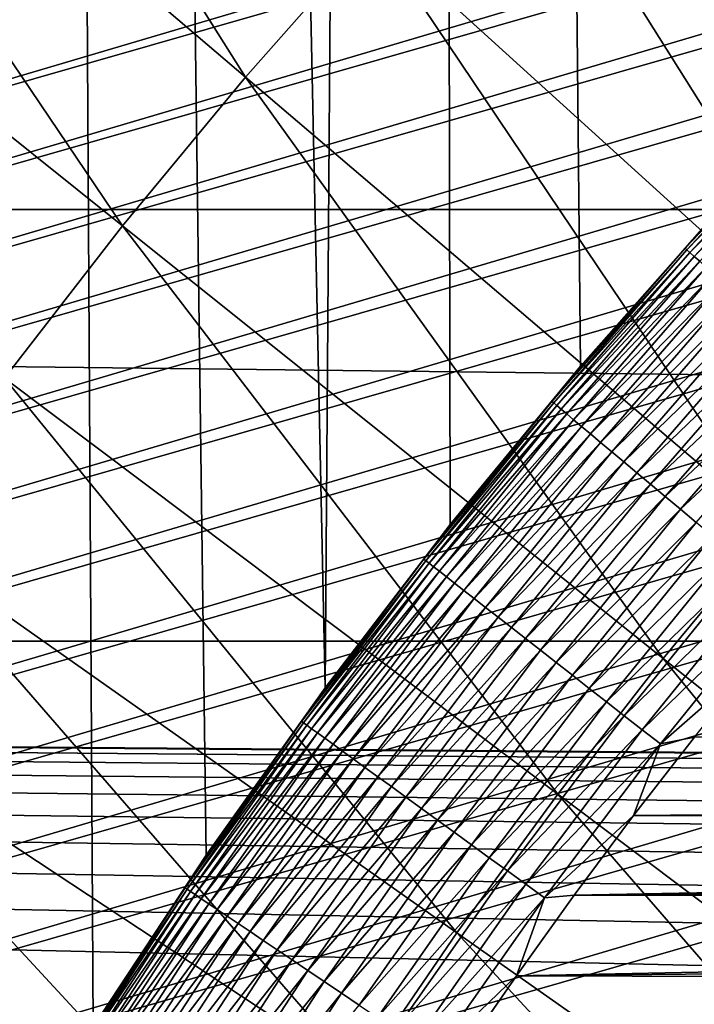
# Model space of a CAD drawing. Header units: millimetres. Extents: x -50 to 50, y -50 to 50.
# Tile 336 of 562: x -7.7 to -6.7, y 4.9 to 6.4. Entities that reach past the tile are written whole.
import ezdxf

# ---------------------------------------------------------------- set-up
doc = ezdxf.new("R2010")
doc.units = ezdxf.units.MM
doc.header["$LTSCALE"] = 65.185185
for name, color, linetype in [('1', 7, 'CONTINUOUS'), ('2', 7, 'CONTINUOUS'), ('25', 7, 'CONTINUOUS'), ('3', 7, 'CONTINUOUS'), ('36', 7, 'CONTINUOUS'), ('4', 7, 'CONTINUOUS'), ('89', 7, 'CONTINUOUS')]:
    doc.layers.add(name, color=color, linetype=linetype)

msp = doc.modelspace()

# ---------------------------------------------------------------- linework, layer by layer
at = {"layer": '1', "color": 7, "linetype": 'Continuous', "true_color": 0xf5f5f5}
for points in [[(-28.4617, 6.7451), (28.6109, 6.0809), (-28.6109, 6.0809), (-28.4617, 6.7451)], [(28.4617, 6.7451), (28.6109, 6.0809), (-28.4617, 6.7451), (28.4617, 6.7451)], [(-28.6109, 6.0809), (28.7447, 5.4135), (-28.7447, 5.4135), (-28.6109, 6.0809)], [(28.6109, 6.0809), (28.7447, 5.4135), (-28.6109, 6.0809), (28.6109, 6.0809)], [(-28.8629, 4.7432), (-28.7447, 5.4135), (-1.9617, 4.805), (-28.8629, 4.7432)], [(-0.1059, 5.1889), (-28.7447, 5.4135), (0.1059, 5.1889), (-0.1059, 5.1889)], [(-0.3174, 5.1803), (-28.7447, 5.4135), (-0.1059, 5.1889), (-0.3174, 5.1803)], [(-0.5285, 5.163), (-28.7447, 5.4135), (-0.3174, 5.1803), (-0.5285, 5.163)], [(-0.7386, 5.1372), (-28.7447, 5.4135), (-0.5285, 5.163), (-0.7386, 5.1372)], [(-0.9475, 5.1028), (-28.7447, 5.4135), (-0.7386, 5.1372), (-0.9475, 5.1028)], [(-1.1549, 5.0599), (-28.7447, 5.4135), (-0.9475, 5.1028), (-1.1549, 5.0599)], [(-1.3603, 5.0086), (-28.7447, 5.4135), (-1.1549, 5.0599), (-1.3603, 5.0086)], [(-1.5635, 4.9489), (-28.7447, 5.4135), (-1.3603, 5.0086), (-1.5635, 4.9489)], [(-1.764, 4.881), (-28.7447, 5.4135), (-1.5635, 4.9489), (-1.764, 4.881)], [(-1.9617, 4.805), (-28.7447, 5.4135), (-1.764, 4.881), (-1.9617, 4.805)], [(-28.7447, 5.4135), (28.7447, 5.4135), (0.1059, 5.1889), (-28.7447, 5.4135)]]:
    msp.add_3dface(points, dxfattribs=at)
at = {"layer": '2', "color": 7, "linetype": 'Continuous', "true_color": 0xf5f5f5}
for points in [[(-7.0844, 28.3791, 4.3), (-6.6385, 6.0771, 4.3), (-6.4276, 28.535, 4.3), (-7.0844, 28.3791, 4.3)], [(-7.7375, 28.208, 4.3), (-7.2436, 5.3413, 4.3), (-7.0844, 28.3791, 4.3), (-7.7375, 28.208, 4.3)], [(-7.2436, 5.3413, 4.3), (-7.0506, 5.5937, 4.3), (-7.0844, 28.3791, 4.3), (-7.2436, 5.3413, 4.3)], [(-6.8488, 5.839, 4.3), (-6.6385, 6.0771, 4.3), (-7.0844, 28.3791, 4.3), (-6.8488, 5.839, 4.3)], [(-7.0506, 5.5937, 4.3), (-6.8488, 5.839, 4.3), (-7.0844, 28.3791, 4.3), (-7.0506, 5.5937, 4.3)], [(-7.7676, 4.5458, 4.3), (-7.6024, 4.8171, 4.3), (-7.7375, 28.208, 4.3), (-7.7676, 4.5458, 4.3)], [(-7.6024, 4.8171, 4.3), (-7.4276, 5.0824, 4.3), (-7.7375, 28.208, 4.3), (-7.6024, 4.8171, 4.3)], [(-7.4276, 5.0824, 4.3), (-7.2436, 5.3413, 4.3), (-7.7375, 28.208, 4.3), (-7.4276, 5.0824, 4.3)]]:
    msp.add_3dface(points, dxfattribs=at)
at = {"layer": '25', "color": 7, "linetype": 'Continuous', "true_color": 0xf5f5f5}
for points in [[(-6.6874, 6.0213, 10.2357), (-6.4704, 6.2484, 10.2712), (-6.4731, 6.251, 10.2357), (-6.6874, 6.0213, 10.2357)], [(-6.6385, 6.0771, 10.2), (-6.6874, 6.0213, 10.2357), (-6.4731, 6.251, 10.2357), (-6.6385, 6.0771, 10.2)], [(-6.6845, 6.0188, 10.2712), (-6.4704, 6.2484, 10.2712), (-6.6874, 6.0213, 10.2357), (-6.6845, 6.0188, 10.2712)], [(-6.6845, 6.0188, 10.2712), (-6.4658, 6.244, 10.3064), (-6.4704, 6.2484, 10.2712), (-6.6845, 6.0188, 10.2712)], [(-6.6798, 6.0145, 10.3064), (-6.4658, 6.244, 10.3064), (-6.6845, 6.0188, 10.2712), (-6.6798, 6.0145, 10.3064)], [(-6.6798, 6.0145, 10.3064), (-6.4595, 6.2378, 10.341), (-6.4658, 6.244, 10.3064), (-6.6798, 6.0145, 10.3064)], [(-6.6732, 6.0086, 10.341), (-6.4595, 6.2378, 10.341), (-6.6798, 6.0145, 10.3064), (-6.6732, 6.0086, 10.341)], [(-6.6732, 6.0086, 10.341), (-6.4513, 6.23, 10.3749), (-6.4595, 6.2378, 10.341), (-6.6732, 6.0086, 10.341)], [(-6.6648, 6.001, 10.3749), (-6.4513, 6.23, 10.3749), (-6.6732, 6.0086, 10.341), (-6.6648, 6.001, 10.3749)], [(-6.6385, 6.0771, 10.2), (-6.8488, 5.839, 10.2), (-6.6874, 6.0213, 10.2357), (-6.6385, 6.0771, 10.2)], [(-6.8934, 5.7843, 10.2357), (-6.6845, 6.0188, 10.2712), (-6.6874, 6.0213, 10.2357), (-6.8934, 5.7843, 10.2357)], [(-6.8488, 5.839, 10.2), (-6.8934, 5.7843, 10.2357), (-6.6874, 6.0213, 10.2357), (-6.8488, 5.839, 10.2)], [(-6.8905, 5.7818, 10.2712), (-6.6845, 6.0188, 10.2712), (-6.8934, 5.7843, 10.2357), (-6.8905, 5.7818, 10.2712)], [(-6.8905, 5.7818, 10.2712), (-6.6798, 6.0145, 10.3064), (-6.6845, 6.0188, 10.2712), (-6.8905, 5.7818, 10.2712)], [(-6.8856, 5.7777, 10.3064), (-6.6798, 6.0145, 10.3064), (-6.8905, 5.7818, 10.2712), (-6.8856, 5.7777, 10.3064)], [(-6.8856, 5.7777, 10.3064), (-6.6732, 6.0086, 10.341), (-6.6798, 6.0145, 10.3064), (-6.8856, 5.7777, 10.3064)], [(-6.8789, 5.7721, 10.341), (-6.6732, 6.0086, 10.341), (-6.8856, 5.7777, 10.3064), (-6.8789, 5.7721, 10.341)], [(-6.8789, 5.7721, 10.341), (-6.6648, 6.001, 10.3749), (-6.6732, 6.0086, 10.341), (-6.8789, 5.7721, 10.341)], [(-6.8702, 5.7648, 10.3749), (-6.6648, 6.001, 10.3749), (-6.8789, 5.7721, 10.341), (-6.8702, 5.7648, 10.3749)], [(-6.8702, 5.7648, 10.3749), (-6.6547, 5.9919, 10.4079), (-6.6648, 6.001, 10.3749), (-6.8702, 5.7648, 10.3749)], [(-6.8597, 5.756, 10.4079), (-6.6547, 5.9919, 10.4079), (-6.8702, 5.7648, 10.3749), (-6.8597, 5.756, 10.4079)], [(-6.8597, 5.756, 10.4079), (-6.6428, 5.9812, 10.4398), (-6.6547, 5.9919, 10.4079), (-6.8597, 5.756, 10.4079)], [(-6.8475, 5.7457, 10.4398), (-6.6428, 5.9812, 10.4398), (-6.8597, 5.756, 10.4079), (-6.8475, 5.7457, 10.4398)], [(-6.8475, 5.7457, 10.4398), (-6.6292, 5.969, 10.4705), (-6.6428, 5.9812, 10.4398), (-6.8475, 5.7457, 10.4398)], [(-6.8335, 5.734, 10.4705), (-6.6292, 5.969, 10.4705), (-6.8475, 5.7457, 10.4398), (-6.8335, 5.734, 10.4705)], [(-6.8335, 5.734, 10.4705), (-6.6141, 5.9553, 10.4999), (-6.6292, 5.969, 10.4705), (-6.8335, 5.734, 10.4705)], [(-6.8179, 5.7209, 10.4999), (-6.6141, 5.9553, 10.4999), (-6.8335, 5.734, 10.4705), (-6.8179, 5.7209, 10.4999)], [(-6.8179, 5.7209, 10.4999), (-6.5974, 5.9403, 10.5277), (-6.6141, 5.9553, 10.4999), (-6.8179, 5.7209, 10.4999)], [(-6.8007, 5.7065, 10.5277), (-6.5974, 5.9403, 10.5277), (-6.8179, 5.7209, 10.4999), (-6.8007, 5.7065, 10.5277)], [(-6.8007, 5.7065, 10.5277), (-6.5793, 5.924, 10.5538), (-6.5974, 5.9403, 10.5277), (-6.8007, 5.7065, 10.5277)], [(-6.782, 5.6908, 10.5538), (-6.5793, 5.924, 10.5538), (-6.8007, 5.7065, 10.5277), (-6.782, 5.6908, 10.5538)], [(-6.782, 5.6908, 10.5538), (-6.5598, 5.9065, 10.5781), (-6.5793, 5.924, 10.5538), (-6.782, 5.6908, 10.5538)], [(-6.762, 5.674, 10.5781), (-6.5598, 5.9065, 10.5781), (-6.782, 5.6908, 10.5538), (-6.762, 5.674, 10.5781)], [(-6.762, 5.674, 10.5781), (-6.5392, 5.8879, 10.6005), (-6.5598, 5.9065, 10.5781), (-6.762, 5.674, 10.5781)], [(-6.7407, 5.6561, 10.6005), (-6.5392, 5.8879, 10.6005), (-6.762, 5.674, 10.5781), (-6.7407, 5.6561, 10.6005)], [(-6.7407, 5.6561, 10.6005), (-6.5173, 5.8682, 10.6209), (-6.5392, 5.8879, 10.6005), (-6.7407, 5.6561, 10.6005)], [(-6.7182, 5.6372, 10.6209), (-6.5173, 5.8682, 10.6209), (-6.7407, 5.6561, 10.6005), (-6.7182, 5.6372, 10.6209)], [(-6.7182, 5.6372, 10.6209), (-6.4945, 5.8477, 10.6391), (-6.5173, 5.8682, 10.6209), (-6.7182, 5.6372, 10.6209)], [(-6.6946, 5.6174, 10.6391), (-6.4945, 5.8477, 10.6391), (-6.7182, 5.6372, 10.6209), (-6.6946, 5.6174, 10.6391)], [(-6.6946, 5.6174, 10.6391), (-6.4707, 5.8263, 10.655), (-6.4945, 5.8477, 10.6391), (-6.6946, 5.6174, 10.6391)], [(-6.8488, 5.839, 10.2), (-7.0506, 5.5936, 10.2), (-6.8934, 5.7843, 10.2357), (-6.8488, 5.839, 10.2)], [(-6.6701, 5.5969, 10.655), (-6.4707, 5.8263, 10.655), (-6.6946, 5.6174, 10.6391), (-6.6701, 5.5969, 10.655)], [(-7.0911, 5.5402, 10.2357), (-6.8905, 5.7818, 10.2712), (-6.8934, 5.7843, 10.2357), (-7.0911, 5.5402, 10.2357)], [(-7.0506, 5.5936, 10.2), (-7.0911, 5.5402, 10.2357), (-6.8934, 5.7843, 10.2357), (-7.0506, 5.5936, 10.2)], [(-7.0881, 5.5378, 10.2712), (-6.8905, 5.7818, 10.2712), (-7.0911, 5.5402, 10.2357), (-7.0881, 5.5378, 10.2712)], [(-7.0881, 5.5378, 10.2712), (-6.8856, 5.7777, 10.3064), (-6.8905, 5.7818, 10.2712), (-7.0881, 5.5378, 10.2712)], [(-7.0831, 5.5339, 10.3064), (-6.8856, 5.7777, 10.3064), (-7.0881, 5.5378, 10.2712), (-7.0831, 5.5339, 10.3064)], [(-7.0831, 5.5339, 10.3064), (-6.8789, 5.7721, 10.341), (-6.8856, 5.7777, 10.3064), (-7.0831, 5.5339, 10.3064)], [(-7.0761, 5.5285, 10.341), (-6.8789, 5.7721, 10.341), (-7.0831, 5.5339, 10.3064), (-7.0761, 5.5285, 10.341)], [(-7.0761, 5.5285, 10.341), (-6.8702, 5.7648, 10.3749), (-6.8789, 5.7721, 10.341), (-7.0761, 5.5285, 10.341)], [(-7.0672, 5.5215, 10.3749), (-6.8702, 5.7648, 10.3749), (-7.0761, 5.5285, 10.341), (-7.0672, 5.5215, 10.3749)], [(-7.0672, 5.5215, 10.3749), (-6.8597, 5.756, 10.4079), (-6.8702, 5.7648, 10.3749), (-7.0672, 5.5215, 10.3749)], [(-7.0564, 5.5131, 10.4079), (-6.8597, 5.756, 10.4079), (-7.0672, 5.5215, 10.3749), (-7.0564, 5.5131, 10.4079)], [(-7.0564, 5.5131, 10.4079), (-6.8475, 5.7457, 10.4398), (-6.8597, 5.756, 10.4079), (-7.0564, 5.5131, 10.4079)], [(-7.0438, 5.5032, 10.4398), (-6.8475, 5.7457, 10.4398), (-7.0564, 5.5131, 10.4079), (-7.0438, 5.5032, 10.4398)], [(-7.0438, 5.5032, 10.4398), (-6.8335, 5.734, 10.4705), (-6.8475, 5.7457, 10.4398), (-7.0438, 5.5032, 10.4398)], [(-7.0294, 5.492, 10.4705), (-6.8335, 5.734, 10.4705), (-7.0438, 5.5032, 10.4398), (-7.0294, 5.492, 10.4705)], [(-7.0294, 5.492, 10.4705), (-6.8179, 5.7209, 10.4999), (-6.8335, 5.734, 10.4705), (-7.0294, 5.492, 10.4705)], [(-7.0134, 5.4794, 10.4999), (-6.8179, 5.7209, 10.4999), (-7.0294, 5.492, 10.4705), (-7.0134, 5.4794, 10.4999)], [(-7.0134, 5.4794, 10.4999), (-6.8007, 5.7065, 10.5277), (-6.8179, 5.7209, 10.4999), (-7.0134, 5.4794, 10.4999)], [(-6.9957, 5.4656, 10.5277), (-6.8007, 5.7065, 10.5277), (-7.0134, 5.4794, 10.4999), (-6.9957, 5.4656, 10.5277)], [(-6.9957, 5.4656, 10.5277), (-6.782, 5.6908, 10.5538), (-6.8007, 5.7065, 10.5277), (-6.9957, 5.4656, 10.5277)], [(-6.9765, 5.4506, 10.5538), (-6.782, 5.6908, 10.5538), (-6.9957, 5.4656, 10.5277), (-6.9765, 5.4506, 10.5538)], [(-6.9765, 5.4506, 10.5538), (-6.762, 5.674, 10.5781), (-6.782, 5.6908, 10.5538), (-6.9765, 5.4506, 10.5538)], [(-6.9559, 5.4345, 10.5781), (-6.762, 5.674, 10.5781), (-6.9765, 5.4506, 10.5538), (-6.9559, 5.4345, 10.5781)], [(-6.9559, 5.4345, 10.5781), (-6.7407, 5.6561, 10.6005), (-6.762, 5.674, 10.5781), (-6.9559, 5.4345, 10.5781)], [(-6.9339, 5.4174, 10.6005), (-6.7407, 5.6561, 10.6005), (-6.9559, 5.4345, 10.5781), (-6.9339, 5.4174, 10.6005)], [(-6.9339, 5.4174, 10.6005), (-6.7182, 5.6372, 10.6209), (-6.7407, 5.6561, 10.6005), (-6.9339, 5.4174, 10.6005)], [(-6.9108, 5.3993, 10.6209), (-6.7182, 5.6372, 10.6209), (-6.9339, 5.4174, 10.6005), (-6.9108, 5.3993, 10.6209)], [(-6.9108, 5.3993, 10.6209), (-6.6946, 5.6174, 10.6391), (-6.7182, 5.6372, 10.6209), (-6.9108, 5.3993, 10.6209)], [(-6.8866, 5.3804, 10.6391), (-6.6946, 5.6174, 10.6391), (-6.9108, 5.3993, 10.6209), (-6.8866, 5.3804, 10.6391)], [(-6.8866, 5.3804, 10.6391), (-6.6701, 5.5969, 10.655), (-6.6946, 5.6174, 10.6391), (-6.8866, 5.3804, 10.6391)], [(-7.0506, 5.5936, 10.2), (-7.2436, 5.3413, 10.2), (-7.0911, 5.5402, 10.2357), (-7.0506, 5.5936, 10.2)], [(-6.8614, 5.3607, 10.655), (-6.6701, 5.5969, 10.655), (-6.8866, 5.3804, 10.6391), (-6.8614, 5.3607, 10.655)], [(-6.8614, 5.3607, 10.655), (-6.6448, 5.5757, 10.6687), (-6.6701, 5.5969, 10.655), (-6.8614, 5.3607, 10.655)], [(-6.8354, 5.3404, 10.6687), (-6.6448, 5.5757, 10.6687), (-6.8614, 5.3607, 10.655), (-6.8354, 5.3404, 10.6687)], [(-6.8354, 5.3404, 10.6687), (-6.6188, 5.5539, 10.6799), (-6.6448, 5.5757, 10.6687), (-6.8354, 5.3404, 10.6687)], [(-6.8086, 5.3195, 10.6799), (-6.6188, 5.5539, 10.6799), (-6.8354, 5.3404, 10.6687), (-6.8086, 5.3195, 10.6799)], [(-6.8086, 5.3195, 10.6799), (-6.5923, 5.5316, 10.6887), (-6.6188, 5.5539, 10.6799), (-6.8086, 5.3195, 10.6799)], [(-7.2801, 5.2893, 10.2357), (-7.0881, 5.5378, 10.2712), (-7.0911, 5.5402, 10.2357), (-7.2801, 5.2893, 10.2357)], [(-7.2436, 5.3413, 10.2), (-7.2801, 5.2893, 10.2357), (-7.0911, 5.5402, 10.2357), (-7.2436, 5.3413, 10.2)], [(-7.277, 5.2871, 10.2712), (-7.0881, 5.5378, 10.2712), (-7.2801, 5.2893, 10.2357), (-7.277, 5.2871, 10.2712)], [(-7.277, 5.2871, 10.2712), (-7.0831, 5.5339, 10.3064), (-7.0881, 5.5378, 10.2712), (-7.277, 5.2871, 10.2712)], [(-7.2719, 5.2833, 10.3064), (-7.0831, 5.5339, 10.3064), (-7.277, 5.2871, 10.2712), (-7.2719, 5.2833, 10.3064)], [(-7.2719, 5.2833, 10.3064), (-7.0761, 5.5285, 10.341), (-7.0831, 5.5339, 10.3064), (-7.2719, 5.2833, 10.3064)], [(-7.2647, 5.2781, 10.341), (-7.0761, 5.5285, 10.341), (-7.2719, 5.2833, 10.3064), (-7.2647, 5.2781, 10.341)], [(-7.2647, 5.2781, 10.341), (-7.0672, 5.5215, 10.3749), (-7.0761, 5.5285, 10.341), (-7.2647, 5.2781, 10.341)], [(-6.7813, 5.2982, 10.6887), (-6.5923, 5.5316, 10.6887), (-6.8086, 5.3195, 10.6799), (-6.7813, 5.2982, 10.6887)], [(-6.7813, 5.2982, 10.6887), (-6.5654, 5.509, 10.695), (-6.5923, 5.5316, 10.6887), (-6.7813, 5.2982, 10.6887)], [(-7.2556, 5.2715, 10.3749), (-7.0672, 5.5215, 10.3749), (-7.2647, 5.2781, 10.341), (-7.2556, 5.2715, 10.3749)], [(-7.2556, 5.2715, 10.3749), (-7.0564, 5.5131, 10.4079), (-7.0672, 5.5215, 10.3749), (-7.2556, 5.2715, 10.3749)], [(-7.2445, 5.2635, 10.4079), (-7.0564, 5.5131, 10.4079), (-7.2556, 5.2715, 10.3749), (-7.2445, 5.2635, 10.4079)], [(-7.2445, 5.2635, 10.4079), (-7.0438, 5.5032, 10.4398), (-7.0564, 5.5131, 10.4079), (-7.2445, 5.2635, 10.4079)], [(-7.2316, 5.2541, 10.4398), (-7.0438, 5.5032, 10.4398), (-7.2445, 5.2635, 10.4079), (-7.2316, 5.2541, 10.4398)], [(-7.2316, 5.2541, 10.4398), (-7.0294, 5.492, 10.4705), (-7.0438, 5.5032, 10.4398), (-7.2316, 5.2541, 10.4398)], [(-6.7536, 5.2765, 10.695), (-6.5654, 5.509, 10.695), (-6.7813, 5.2982, 10.6887), (-6.7536, 5.2765, 10.695)], [(-6.7536, 5.2765, 10.695), (-6.5382, 5.4862, 10.6988), (-6.5654, 5.509, 10.695), (-6.7536, 5.2765, 10.695)], [(-7.2168, 5.2433, 10.4705), (-7.0294, 5.492, 10.4705), (-7.2316, 5.2541, 10.4398), (-7.2168, 5.2433, 10.4705)], [(-7.2168, 5.2433, 10.4705), (-7.0134, 5.4794, 10.4999), (-7.0294, 5.492, 10.4705), (-7.2168, 5.2433, 10.4705)], [(-6.7256, 5.2546, 10.6988), (-6.5382, 5.4862, 10.6988), (-6.7536, 5.2765, 10.695), (-6.7256, 5.2546, 10.6988)], [(-6.7256, 5.2546, 10.6988), (-6.5768, 5.3848, 10.7), (-6.5382, 5.4862, 10.6988), (-6.7256, 5.2546, 10.6988)], [(-7.2003, 5.2313, 10.4999), (-7.0134, 5.4794, 10.4999), (-7.2168, 5.2433, 10.4705), (-7.2003, 5.2313, 10.4999)], [(-7.2003, 5.2313, 10.4999), (-6.9957, 5.4656, 10.5277), (-7.0134, 5.4794, 10.4999), (-7.2003, 5.2313, 10.4999)], [(-7.1822, 5.2182, 10.5277), (-6.9957, 5.4656, 10.5277), (-7.2003, 5.2313, 10.4999), (-7.1822, 5.2182, 10.5277)], [(-7.1822, 5.2182, 10.5277), (-6.9765, 5.4506, 10.5538), (-6.9957, 5.4656, 10.5277), (-7.1822, 5.2182, 10.5277)], [(-7.1625, 5.2038, 10.5538), (-6.9765, 5.4506, 10.5538), (-7.1822, 5.2182, 10.5277), (-7.1625, 5.2038, 10.5538)], [(-7.1625, 5.2038, 10.5538), (-6.9559, 5.4345, 10.5781), (-6.9765, 5.4506, 10.5538), (-7.1625, 5.2038, 10.5538)], [(-7.1413, 5.1885, 10.5781), (-6.9559, 5.4345, 10.5781), (-7.1625, 5.2038, 10.5538), (-7.1413, 5.1885, 10.5781)], [(-7.1413, 5.1885, 10.5781), (-6.9339, 5.4174, 10.6005), (-6.9559, 5.4345, 10.5781), (-7.1413, 5.1885, 10.5781)], [(-7.1188, 5.1721, 10.6005), (-6.9339, 5.4174, 10.6005), (-7.1413, 5.1885, 10.5781), (-7.1188, 5.1721, 10.6005)], [(-7.1188, 5.1721, 10.6005), (-6.9108, 5.3993, 10.6209), (-6.9339, 5.4174, 10.6005), (-7.1188, 5.1721, 10.6005)], [(-7.095, 5.1548, 10.6209), (-6.9108, 5.3993, 10.6209), (-7.1188, 5.1721, 10.6005), (-7.095, 5.1548, 10.6209)], [(-7.095, 5.1548, 10.6209), (-6.8866, 5.3804, 10.6391), (-6.9108, 5.3993, 10.6209), (-7.095, 5.1548, 10.6209)], [(-7.0701, 5.1368, 10.6391), (-6.8866, 5.3804, 10.6391), (-7.095, 5.1548, 10.6209), (-7.0701, 5.1368, 10.6391)], [(-7.0701, 5.1368, 10.6391), (-6.8614, 5.3607, 10.655), (-6.8866, 5.3804, 10.6391), (-7.0701, 5.1368, 10.6391)], [(-6.673, 5.2651, 10.7), (-6.5768, 5.3848, 10.7), (-6.7256, 5.2546, 10.6988), (-6.673, 5.2651, 10.7)], [(-7.0443, 5.118, 10.655), (-6.8614, 5.3607, 10.655), (-7.0701, 5.1368, 10.6391), (-7.0443, 5.118, 10.655)], [(-7.0443, 5.118, 10.655), (-6.8354, 5.3404, 10.6687), (-6.8614, 5.3607, 10.655), (-7.0443, 5.118, 10.655)], [(-7.2436, 5.3413, 10.2), (-7.4276, 5.0824, 10.2), (-7.2801, 5.2893, 10.2357), (-7.2436, 5.3413, 10.2)], [(-7.0176, 5.0986, 10.6687), (-6.8354, 5.3404, 10.6687), (-7.0443, 5.118, 10.655), (-7.0176, 5.0986, 10.6687)], [(-7.0176, 5.0986, 10.6687), (-6.8086, 5.3195, 10.6799), (-6.8354, 5.3404, 10.6687), (-7.0176, 5.0986, 10.6687)], [(-6.9901, 5.0786, 10.6799), (-6.8086, 5.3195, 10.6799), (-7.0176, 5.0986, 10.6687), (-6.9901, 5.0786, 10.6799)], [(-6.9901, 5.0786, 10.6799), (-6.7813, 5.2982, 10.6887), (-6.8086, 5.3195, 10.6799), (-6.9901, 5.0786, 10.6799)], [(-7.4603, 5.032, 10.2357), (-7.277, 5.2871, 10.2712), (-7.2801, 5.2893, 10.2357), (-7.4603, 5.032, 10.2357)], [(-7.4276, 5.0824, 10.2), (-7.4603, 5.032, 10.2357), (-7.2801, 5.2893, 10.2357), (-7.4276, 5.0824, 10.2)], [(-7.4571, 5.0299, 10.2712), (-7.277, 5.2871, 10.2712), (-7.4603, 5.032, 10.2357), (-7.4571, 5.0299, 10.2712)], [(-7.4571, 5.0299, 10.2712), (-7.2719, 5.2833, 10.3064), (-7.277, 5.2871, 10.2712), (-7.4571, 5.0299, 10.2712)], [(-6.9621, 5.0583, 10.6887), (-6.7813, 5.2982, 10.6887), (-6.9901, 5.0786, 10.6799), (-6.9621, 5.0583, 10.6887)], [(-6.9621, 5.0583, 10.6887), (-6.7536, 5.2765, 10.695), (-6.7813, 5.2982, 10.6887), (-6.9621, 5.0583, 10.6887)], [(-7.4519, 5.0263, 10.3064), (-7.2719, 5.2833, 10.3064), (-7.4571, 5.0299, 10.2712), (-7.4519, 5.0263, 10.3064)], [(-7.4519, 5.0263, 10.3064), (-7.2647, 5.2781, 10.341), (-7.2719, 5.2833, 10.3064), (-7.4519, 5.0263, 10.3064)], [(-7.4445, 5.0214, 10.341), (-7.2647, 5.2781, 10.341), (-7.4519, 5.0263, 10.3064), (-7.4445, 5.0214, 10.341)], [(-7.4445, 5.0214, 10.341), (-7.2556, 5.2715, 10.3749), (-7.2647, 5.2781, 10.341), (-7.4445, 5.0214, 10.341)], [(-7.4352, 5.0151, 10.3749), (-7.2556, 5.2715, 10.3749), (-7.4445, 5.0214, 10.341), (-7.4352, 5.0151, 10.3749)], [(-7.4352, 5.0151, 10.3749), (-7.2445, 5.2635, 10.4079), (-7.2556, 5.2715, 10.3749), (-7.4352, 5.0151, 10.3749)], [(-6.9337, 5.0376, 10.695), (-6.7536, 5.2765, 10.695), (-6.9621, 5.0583, 10.6887), (-6.9337, 5.0376, 10.695)], [(-6.9337, 5.0376, 10.695), (-6.7256, 5.2546, 10.6988), (-6.7536, 5.2765, 10.695), (-6.9337, 5.0376, 10.695)], [(-7.4238, 5.0074, 10.4079), (-7.2445, 5.2635, 10.4079), (-7.4352, 5.0151, 10.3749), (-7.4238, 5.0074, 10.4079)], [(-7.4238, 5.0074, 10.4079), (-7.2316, 5.2541, 10.4398), (-7.2445, 5.2635, 10.4079), (-7.4238, 5.0074, 10.4079)], [(-7.4105, 4.9985, 10.4398), (-7.2316, 5.2541, 10.4398), (-7.4238, 5.0074, 10.4079), (-7.4105, 4.9985, 10.4398)], [(-7.4105, 4.9985, 10.4398), (-7.2168, 5.2433, 10.4705), (-7.2316, 5.2541, 10.4398), (-7.4105, 4.9985, 10.4398)], [(-6.9049, 5.0167, 10.6988), (-6.7256, 5.2546, 10.6988), (-6.9337, 5.0376, 10.695), (-6.9049, 5.0167, 10.6988)], [(-6.9049, 5.0167, 10.6988), (-6.767, 5.1438, 10.7), (-6.7256, 5.2546, 10.6988), (-6.9049, 5.0167, 10.6988)], [(-6.767, 5.1438, 10.7), (-6.673, 5.2651, 10.7), (-6.7256, 5.2546, 10.6988), (-6.767, 5.1438, 10.7)], [(-7.3954, 4.9883, 10.4705), (-7.2168, 5.2433, 10.4705), (-7.4105, 4.9985, 10.4398), (-7.3954, 4.9883, 10.4705)], [(-7.3954, 4.9883, 10.4705), (-7.2003, 5.2313, 10.4999), (-7.2168, 5.2433, 10.4705), (-7.3954, 4.9883, 10.4705)], [(-7.3785, 4.9769, 10.4999), (-7.2003, 5.2313, 10.4999), (-7.3954, 4.9883, 10.4705), (-7.3785, 4.9769, 10.4999)], [(-7.3785, 4.9769, 10.4999), (-7.1822, 5.2182, 10.5277), (-7.2003, 5.2313, 10.4999), (-7.3785, 4.9769, 10.4999)], [(-7.3599, 4.9643, 10.5277), (-7.1822, 5.2182, 10.5277), (-7.3785, 4.9769, 10.4999), (-7.3599, 4.9643, 10.5277)], [(-7.3599, 4.9643, 10.5277), (-7.1625, 5.2038, 10.5538), (-7.1822, 5.2182, 10.5277), (-7.3599, 4.9643, 10.5277)], [(-7.3397, 4.9507, 10.5538), (-7.1625, 5.2038, 10.5538), (-7.3599, 4.9643, 10.5277), (-7.3397, 4.9507, 10.5538)], [(-7.3397, 4.9507, 10.5538), (-7.1413, 5.1885, 10.5781), (-7.1625, 5.2038, 10.5538), (-7.3397, 4.9507, 10.5538)], [(-7.318, 4.9361, 10.5781), (-7.1413, 5.1885, 10.5781), (-7.3397, 4.9507, 10.5538), (-7.318, 4.9361, 10.5781)], [(-7.318, 4.9361, 10.5781), (-7.1188, 5.1721, 10.6005), (-7.1413, 5.1885, 10.5781), (-7.318, 4.9361, 10.5781)], [(-7.2949, 4.9205, 10.6005), (-7.1188, 5.1721, 10.6005), (-7.318, 4.9361, 10.5781), (-7.2949, 4.9205, 10.6005)], [(-7.2949, 4.9205, 10.6005), (-7.095, 5.1548, 10.6209), (-7.1188, 5.1721, 10.6005), (-7.2949, 4.9205, 10.6005)], [(-7.2706, 4.9041, 10.6209), (-7.095, 5.1548, 10.6209), (-7.2949, 4.9205, 10.6005), (-7.2706, 4.9041, 10.6209)], [(-7.2706, 4.9041, 10.6209), (-7.0701, 5.1368, 10.6391), (-7.095, 5.1548, 10.6209), (-7.2706, 4.9041, 10.6209)], [(-7.2451, 4.8869, 10.6391), (-7.0701, 5.1368, 10.6391), (-7.2706, 4.9041, 10.6209), (-7.2451, 4.8869, 10.6391)], [(-7.2451, 4.8869, 10.6391), (-7.0443, 5.118, 10.655), (-7.0701, 5.1368, 10.6391), (-7.2451, 4.8869, 10.6391)], [(-6.8587, 5.0208, 10.7), (-6.767, 5.1438, 10.7), (-6.9049, 5.0167, 10.6988), (-6.8587, 5.0208, 10.7)], [(-7.2186, 4.869, 10.655), (-7.0443, 5.118, 10.655), (-7.2451, 4.8869, 10.6391), (-7.2186, 4.869, 10.655)], [(-7.2186, 4.869, 10.655), (-7.0176, 5.0986, 10.6687), (-7.0443, 5.118, 10.655), (-7.2186, 4.869, 10.655)], [(-7.1912, 4.8505, 10.6687), (-7.0176, 5.0986, 10.6687), (-7.2186, 4.869, 10.655), (-7.1912, 4.8505, 10.6687)], [(-7.1912, 4.8505, 10.6687), (-6.9901, 5.0786, 10.6799), (-7.0176, 5.0986, 10.6687), (-7.1912, 4.8505, 10.6687)], [(-7.4276, 5.0824, 10.2), (-7.6024, 4.8171, 10.2), (-7.4603, 5.032, 10.2357), (-7.4276, 5.0824, 10.2)], [(-7.1631, 4.8316, 10.6799), (-6.9901, 5.0786, 10.6799), (-7.1912, 4.8505, 10.6687), (-7.1631, 4.8316, 10.6799)], [(-7.1631, 4.8316, 10.6799), (-6.9621, 5.0583, 10.6887), (-6.9901, 5.0786, 10.6799), (-7.1631, 4.8316, 10.6799)], [(-7.1344, 4.8122, 10.6887), (-6.9621, 5.0583, 10.6887), (-7.1631, 4.8316, 10.6799), (-7.1344, 4.8122, 10.6887)], [(-7.1344, 4.8122, 10.6887), (-6.9337, 5.0376, 10.695), (-6.9621, 5.0583, 10.6887), (-7.1344, 4.8122, 10.6887)], [(-7.6314, 4.7686, 10.2357), (-7.4571, 5.0299, 10.2712), (-7.4603, 5.032, 10.2357), (-7.6314, 4.7686, 10.2357)], [(-7.6024, 4.8171, 10.2), (-7.6314, 4.7686, 10.2357), (-7.4603, 5.032, 10.2357), (-7.6024, 4.8171, 10.2)], [(-7.6281, 4.7666, 10.2712), (-7.4571, 5.0299, 10.2712), (-7.6314, 4.7686, 10.2357), (-7.6281, 4.7666, 10.2712)], [(-7.6281, 4.7666, 10.2712), (-7.4519, 5.0263, 10.3064), (-7.4571, 5.0299, 10.2712), (-7.6281, 4.7666, 10.2712)], [(-7.6227, 4.7632, 10.3064), (-7.4519, 5.0263, 10.3064), (-7.6281, 4.7666, 10.2712), (-7.6227, 4.7632, 10.3064)], [(-7.6227, 4.7632, 10.3064), (-7.4445, 5.0214, 10.341), (-7.4519, 5.0263, 10.3064), (-7.6227, 4.7632, 10.3064)], [(-7.1053, 4.7926, 10.695), (-6.9337, 5.0376, 10.695), (-7.1344, 4.8122, 10.6887), (-7.1053, 4.7926, 10.695)], [(-7.1053, 4.7926, 10.695), (-6.9049, 5.0167, 10.6988), (-6.9337, 5.0376, 10.695), (-7.1053, 4.7926, 10.695)], [(-7.6152, 4.7585, 10.341), (-7.4445, 5.0214, 10.341), (-7.6227, 4.7632, 10.3064), (-7.6152, 4.7585, 10.341)], [(-7.6152, 4.7585, 10.341), (-7.4352, 5.0151, 10.3749), (-7.4445, 5.0214, 10.341), (-7.6152, 4.7585, 10.341)], [(-7.6057, 4.7525, 10.3749), (-7.4352, 5.0151, 10.3749), (-7.6152, 4.7585, 10.341), (-7.6057, 4.7525, 10.3749)], [(-7.6057, 4.7525, 10.3749), (-7.4238, 5.0074, 10.4079), (-7.4352, 5.0151, 10.3749), (-7.6057, 4.7525, 10.3749)], [(-7.0758, 4.7727, 10.6988), (-6.9049, 5.0167, 10.6988), (-7.1053, 4.7926, 10.695), (-7.0758, 4.7727, 10.6988)], [(-7.0758, 4.7727, 10.6988), (-6.9482, 4.8961, 10.7), (-6.9049, 5.0167, 10.6988), (-7.0758, 4.7727, 10.6988)], [(-6.9482, 4.8961, 10.7), (-6.8587, 5.0208, 10.7), (-6.9049, 5.0167, 10.6988), (-6.9482, 4.8961, 10.7)], [(-7.5941, 4.7453, 10.4079), (-7.4238, 5.0074, 10.4079), (-7.6057, 4.7525, 10.3749), (-7.5941, 4.7453, 10.4079)], [(-7.5941, 4.7453, 10.4079), (-7.4105, 4.9985, 10.4398), (-7.4238, 5.0074, 10.4079), (-7.5941, 4.7453, 10.4079)], [(-7.5805, 4.7368, 10.4398), (-7.4105, 4.9985, 10.4398), (-7.5941, 4.7453, 10.4079), (-7.5805, 4.7368, 10.4398)], [(-7.5805, 4.7368, 10.4398), (-7.3954, 4.9883, 10.4705), (-7.4105, 4.9985, 10.4398), (-7.5805, 4.7368, 10.4398)], [(-7.565, 4.7271, 10.4705), (-7.3954, 4.9883, 10.4705), (-7.5805, 4.7368, 10.4398), (-7.565, 4.7271, 10.4705)], [(-7.565, 4.7271, 10.4705), (-7.3785, 4.9769, 10.4999), (-7.3954, 4.9883, 10.4705), (-7.565, 4.7271, 10.4705)], [(-7.5477, 4.7163, 10.4999), (-7.3785, 4.9769, 10.4999), (-7.565, 4.7271, 10.4705), (-7.5477, 4.7163, 10.4999)], [(-7.5477, 4.7163, 10.4999), (-7.3599, 4.9643, 10.5277), (-7.3785, 4.9769, 10.4999), (-7.5477, 4.7163, 10.4999)], [(-7.5287, 4.7044, 10.5277), (-7.3599, 4.9643, 10.5277), (-7.5477, 4.7163, 10.4999), (-7.5287, 4.7044, 10.5277)], [(-7.5287, 4.7044, 10.5277), (-7.3397, 4.9507, 10.5538), (-7.3599, 4.9643, 10.5277), (-7.5287, 4.7044, 10.5277)], [(-7.508, 4.6915, 10.5538), (-7.3397, 4.9507, 10.5538), (-7.5287, 4.7044, 10.5277), (-7.508, 4.6915, 10.5538)], [(-7.508, 4.6915, 10.5538), (-7.318, 4.9361, 10.5781), (-7.3397, 4.9507, 10.5538), (-7.508, 4.6915, 10.5538)], [(-7.4858, 4.6777, 10.5781), (-7.318, 4.9361, 10.5781), (-7.508, 4.6915, 10.5538), (-7.4858, 4.6777, 10.5781)], [(-7.4858, 4.6777, 10.5781), (-7.2949, 4.9205, 10.6005), (-7.318, 4.9361, 10.5781), (-7.4858, 4.6777, 10.5781)], [(-7.4622, 4.6629, 10.6005), (-7.2949, 4.9205, 10.6005), (-7.4858, 4.6777, 10.5781), (-7.4622, 4.6629, 10.6005)], [(-7.4622, 4.6629, 10.6005), (-7.2706, 4.9041, 10.6209), (-7.2949, 4.9205, 10.6005), (-7.4622, 4.6629, 10.6005)], [(-7.4373, 4.6474, 10.6209), (-7.2706, 4.9041, 10.6209), (-7.4622, 4.6629, 10.6005), (-7.4373, 4.6474, 10.6209)], [(-7.4373, 4.6474, 10.6209), (-7.2451, 4.8869, 10.6391), (-7.2706, 4.9041, 10.6209), (-7.4373, 4.6474, 10.6209)], [(-7.0355, 4.7698, 10.7), (-6.9482, 4.8961, 10.7), (-7.0758, 4.7727, 10.6988), (-7.0355, 4.7698, 10.7)], [(-7.4112, 4.6311, 10.6391), (-7.2451, 4.8869, 10.6391), (-7.4373, 4.6474, 10.6209), (-7.4112, 4.6311, 10.6391)], [(-7.4112, 4.6311, 10.6391), (-7.2186, 4.869, 10.655), (-7.2451, 4.8869, 10.6391), (-7.4112, 4.6311, 10.6391)], [(-7.3841, 4.6141, 10.655), (-7.2186, 4.869, 10.655), (-7.4112, 4.6311, 10.6391), (-7.3841, 4.6141, 10.655)], [(-7.3841, 4.6141, 10.655), (-7.1912, 4.8505, 10.6687), (-7.2186, 4.869, 10.655), (-7.3841, 4.6141, 10.655)]]:
    msp.add_3dface(points, dxfattribs=at)
at = {"layer": '3', "color": 7, "linetype": 'Continuous', "true_color": 0xf5f5f5}
for points in [[(-6.673, 5.2651, 10.7), (-6.767, 5.1438, 10.7), (6.673, 5.2651, 10.7), (-6.673, 5.2651, 10.7)], [(-6.767, 5.1438, 10.7), (-0.1058, 5.1889, 10.7), (6.673, 5.2651, 10.7), (-6.767, 5.1438, 10.7)], [(-0.3175, 5.1803, 10.7), (-0.1058, 5.1889, 10.7), (-6.767, 5.1438, 10.7), (-0.3175, 5.1803, 10.7)], [(-0.5284, 5.163, 10.7), (-0.3175, 5.1803, 10.7), (-6.767, 5.1438, 10.7), (-0.5284, 5.163, 10.7)], [(-0.7386, 5.1372, 10.7), (-0.5284, 5.163, 10.7), (-6.767, 5.1438, 10.7), (-0.7386, 5.1372, 10.7)], [(-6.8587, 5.0208, 10.7), (-0.7386, 5.1372, 10.7), (-6.767, 5.1438, 10.7), (-6.8587, 5.0208, 10.7)], [(-0.9475, 5.1028, 10.7), (-0.7386, 5.1372, 10.7), (-6.8587, 5.0208, 10.7), (-0.9475, 5.1028, 10.7)], [(-1.1549, 5.0599, 10.7), (-0.9475, 5.1028, 10.7), (-6.8587, 5.0208, 10.7), (-1.1549, 5.0599, 10.7)], [(-1.3603, 5.0086, 10.7), (-1.1549, 5.0599, 10.7), (-6.8587, 5.0208, 10.7), (-1.3603, 5.0086, 10.7)], [(-6.9482, 4.8961, 10.7), (-1.3603, 5.0086, 10.7), (-6.8587, 5.0208, 10.7), (-6.9482, 4.8961, 10.7)], [(-1.5634, 4.9489, 10.7), (-1.3603, 5.0086, 10.7), (-6.9482, 4.8961, 10.7), (-1.5634, 4.9489, 10.7)], [(-1.764, 4.881, 10.7), (-1.5634, 4.9489, 10.7), (-6.9482, 4.8961, 10.7), (-1.764, 4.881, 10.7)], [(-7.0355, 4.7698, 10.7), (-1.764, 4.881, 10.7), (-6.9482, 4.8961, 10.7), (-7.0355, 4.7698, 10.7)], [(-1.9616, 4.805, 10.7), (-1.764, 4.881, 10.7), (-7.0355, 4.7698, 10.7), (-1.9616, 4.805, 10.7)]]:
    msp.add_3dface(points, dxfattribs=at)
at = {"layer": '36', "color": 15, "linetype": 'Continuous', "true_color": 0xaf503c}
for points in [[(-8.1798, 6.9793, -16.7687), (-7.9611, 7.2278, -16.7687), (-7.3668, 6.2857, -16.9151), (-8.1798, 6.9793, -16.7687)], [(-7.3668, 6.2857, -16.9151), (-7.9611, 7.2278, -16.7687), (-7.1698, 6.5095, -16.9151), (-7.3668, 6.2857, -16.9151)], [(-6.7557, 6.9383, -16.9151), (-6.5389, 7.143, -16.9151), (-6.0087, 6.1712, -17.0461), (-6.7557, 6.9383, -16.9151)], [(-8.3908, 6.7242, -16.7687), (-8.1798, 6.9793, -16.7687), (-7.5568, 6.0559, -16.9151), (-8.3908, 6.7242, -16.7687)], [(-7.5568, 6.0559, -16.9151), (-8.1798, 6.9793, -16.7687), (-7.3668, 6.2857, -16.9151), (-7.5568, 6.0559, -16.9151)], [(-6.9661, 6.7271, -16.9151), (-6.7557, 6.9383, -16.9151), (-6.1959, 5.9833, -17.0461), (-6.9661, 6.7271, -16.9151)], [(-6.1959, 5.9833, -17.0461), (-6.7557, 6.9383, -16.9151), (-6.0087, 6.1712, -17.0461), (-6.1959, 5.9833, -17.0461)], [(-7.7396, 5.8204, -16.9151), (-8.3908, 6.7242, -16.7687), (-7.5568, 6.0559, -16.9151), (-7.7396, 5.8204, -16.9151)], [(-7.1698, 6.5095, -16.9151), (-6.9661, 6.7271, -16.9151), (-6.3771, 5.7898, -17.0461), (-7.1698, 6.5095, -16.9151)], [(-6.3771, 5.7898, -17.0461), (-6.9661, 6.7271, -16.9151), (-6.1959, 5.9833, -17.0461), (-6.3771, 5.7898, -17.0461)], [(-7.3668, 6.2857, -16.9151), (-7.1698, 6.5095, -16.9151), (-6.5523, 5.5907, -17.0461), (-7.3668, 6.2857, -16.9151)], [(-6.5523, 5.5907, -17.0461), (-7.1698, 6.5095, -16.9151), (-6.3771, 5.7898, -17.0461), (-6.5523, 5.5907, -17.0461)], [(-7.5568, 6.0559, -16.9151), (-7.3668, 6.2857, -16.9151), (-6.7213, 5.3864, -17.0461), (-7.5568, 6.0559, -16.9151)], [(-6.7213, 5.3864, -17.0461), (-7.3668, 6.2857, -16.9151), (-6.5523, 5.5907, -17.0461), (-6.7213, 5.3864, -17.0461)], [(-7.7396, 5.8204, -16.9151), (-7.5568, 6.0559, -16.9151), (-6.8839, 5.1769, -17.0461), (-7.7396, 5.8204, -16.9151)], [(-6.8839, 5.1769, -17.0461), (-7.5568, 6.0559, -16.9151), (-6.7213, 5.3864, -17.0461), (-6.8839, 5.1769, -17.0461)], [(-7.9151, 5.5794, -16.9151), (-7.7396, 5.8204, -16.9151), (-7.04, 4.9625, -17.0461), (-7.9151, 5.5794, -16.9151)], [(-7.04, 4.9625, -17.0461), (-7.7396, 5.8204, -16.9151), (-6.8839, 5.1769, -17.0461), (-7.04, 4.9625, -17.0461)], [(-6.7213, 5.3864, -17.0461), (-6.5523, 5.5907, -17.0461), (-5.8843, 4.7157, -17.1618), (-6.7213, 5.3864, -17.0461)], [(-8.0831, 5.3331, -16.9151), (-7.9151, 5.5794, -16.9151), (-7.1894, 4.7435, -17.0461), (-8.0831, 5.3331, -16.9151)], [(-7.1894, 4.7435, -17.0461), (-7.9151, 5.5794, -16.9151), (-7.04, 4.9625, -17.0461), (-7.1894, 4.7435, -17.0461)], [(-6.8839, 5.1769, -17.0461), (-6.7213, 5.3864, -17.0461), (-6.0267, 4.5324, -17.1618), (-6.8839, 5.1769, -17.0461)], [(-6.0267, 4.5324, -17.1618), (-6.7213, 5.3864, -17.0461), (-5.8843, 4.7157, -17.1618), (-6.0267, 4.5324, -17.1618)], [(-8.2434, 5.0817, -16.9151), (-8.0831, 5.3331, -16.9151), (-7.332, 4.5199, -17.0461), (-8.2434, 5.0817, -16.9151)], [(-7.332, 4.5199, -17.0461), (-8.0831, 5.3331, -16.9151), (-7.1894, 4.7435, -17.0461), (-7.332, 4.5199, -17.0461)], [(-7.04, 4.9625, -17.0461), (-6.8839, 5.1769, -17.0461), (-6.1633, 4.3447, -17.1618), (-7.04, 4.9625, -17.0461)], [(-6.1633, 4.3447, -17.1618), (-6.8839, 5.1769, -17.0461), (-6.0267, 4.5324, -17.1618), (-6.1633, 4.3447, -17.1618)], [(-8.3959, 4.8255, -16.9151), (-8.2434, 5.0817, -16.9151), (-7.4676, 4.2921, -17.0461), (-8.3959, 4.8255, -16.9151)], [(-7.4676, 4.2921, -17.0461), (-8.2434, 5.0817, -16.9151), (-7.332, 4.5199, -17.0461), (-7.4676, 4.2921, -17.0461)], [(-7.1894, 4.7435, -17.0461), (-7.04, 4.9625, -17.0461), (-6.2941, 4.1529, -17.1618), (-7.1894, 4.7435, -17.0461)], [(-6.2941, 4.1529, -17.1618), (-7.04, 4.9625, -17.0461), (-6.1633, 4.3447, -17.1618), (-6.2941, 4.1529, -17.1618)]]:
    msp.add_3dface(points, dxfattribs=at)
at = {"layer": '4', "color": 7, "linetype": 'Continuous', "true_color": 0xf5f5f5}
for points in [[(-6.6385, 6.0771, 10.2), (-6.8488, 5.839, 4.3), (-6.8488, 5.839, 10.2), (-6.6385, 6.0771, 10.2)], [(-6.6385, 6.0771, 4.3), (-6.8488, 5.839, 4.3), (-6.6385, 6.0771, 10.2), (-6.6385, 6.0771, 4.3)], [(-6.8488, 5.839, 10.2), (-7.0506, 5.5937, 4.3), (-7.0506, 5.5936, 10.2), (-6.8488, 5.839, 10.2)], [(-6.8488, 5.839, 4.3), (-7.0506, 5.5937, 4.3), (-6.8488, 5.839, 10.2), (-6.8488, 5.839, 4.3)], [(-7.0506, 5.5937, 4.3), (-7.2436, 5.3413, 4.3), (-7.0506, 5.5936, 10.2), (-7.0506, 5.5937, 4.3)], [(-7.0506, 5.5936, 10.2), (-7.2436, 5.3413, 4.3), (-7.2436, 5.3413, 10.2), (-7.0506, 5.5936, 10.2)], [(-7.2436, 5.3413, 4.3), (-7.4276, 5.0824, 4.3), (-7.2436, 5.3413, 10.2), (-7.2436, 5.3413, 4.3)], [(-7.2436, 5.3413, 10.2), (-7.4276, 5.0824, 4.3), (-7.4276, 5.0824, 10.2), (-7.2436, 5.3413, 10.2)], [(-7.4276, 5.0824, 4.3), (-7.6024, 4.8171, 4.3), (-7.4276, 5.0824, 10.2), (-7.4276, 5.0824, 4.3)], [(-7.4276, 5.0824, 10.2), (-7.6024, 4.8171, 4.3), (-7.6024, 4.8171, 10.2), (-7.4276, 5.0824, 10.2)]]:
    msp.add_3dface(points, dxfattribs=at)
at = {"layer": '89', "color": 250, "linetype": 'Continuous', "true_color": 0x1c1c1c}
for points in [[(-8.5386, 6.3961, -12), (-8.6465, 6.2495, -12), (3.8492, 9.9477, -12), (-8.5386, 6.3961, -12)], [(3.8492, 9.9477, -12), (-8.6465, 6.2495, -12), (4.0185, 9.8805, -12), (3.8492, 9.9477, -12)], [(4.0185, 9.8805, -12), (-8.7518, 6.1011, -12), (4.1864, 9.8104, -12), (4.0185, 9.8805, -12)], [(-8.6465, 6.2495, -12), (-8.7518, 6.1011, -12), (4.0185, 9.8805, -12), (-8.6465, 6.2495, -12)], [(-8.7518, 6.1011, -12), (-8.8547, 5.9508, -12), (4.1864, 9.8104, -12), (-8.7518, 6.1011, -12)], [(4.1864, 9.8104, -12), (-8.8547, 5.9508, -12), (4.3533, 9.7374, -12), (4.1864, 9.8104, -12)], [(-8.8547, 5.9508, -12), (-8.955, 5.7988, -12), (4.3533, 9.7374, -12), (-8.8547, 5.9508, -12)], [(4.3533, 9.7374, -12), (-8.955, 5.7988, -12), (4.5189, 9.6616, -12), (4.3533, 9.7374, -12)], [(4.5189, 9.6616, -12), (-9.0526, 5.6451, -12), (4.6831, 9.583, -12), (4.5189, 9.6616, -12)], [(-8.955, 5.7988, -12), (-9.0526, 5.6451, -12), (4.5189, 9.6616, -12), (-8.955, 5.7988, -12)], [(4.6831, 9.583, -12), (-9.1476, 5.4899, -12), (4.8459, 9.5017, -12), (4.6831, 9.583, -12)], [(-9.0526, 5.6451, -12), (-9.1476, 5.4899, -12), (4.6831, 9.583, -12), (-9.0526, 5.6451, -12)], [(4.8459, 9.5017, -12), (-9.2399, 5.333, -12), (5.0073, 9.4176, -12), (4.8459, 9.5017, -12)], [(-9.1476, 5.4899, -12), (-9.2399, 5.333, -12), (4.8459, 9.5017, -12), (-9.1476, 5.4899, -12)], [(-9.2399, 5.333, -12), (-9.3296, 5.1745, -12), (5.0073, 9.4176, -12), (-9.2399, 5.333, -12)], [(5.0073, 9.4176, -12), (-9.3296, 5.1745, -12), (5.1672, 9.3307, -12), (5.0073, 9.4176, -12)], [(-9.3296, 5.1745, -12), (-9.4165, 5.0145, -12), (5.1672, 9.3307, -12), (-9.3296, 5.1745, -12)], [(5.1672, 9.3307, -12), (-9.4165, 5.0145, -12), (5.3256, 9.2412, -12), (5.1672, 9.3307, -12)], [(-9.4165, 5.0145, -12), (-9.5007, 4.8531, -12), (5.3256, 9.2412, -12), (-9.4165, 5.0145, -12)], [(5.3256, 9.2412, -12), (-9.5007, 4.8531, -12), (5.4825, 9.1489, -12), (5.3256, 9.2412, -12)], [(-9.5007, 4.8531, -12), (-9.5822, 4.6901, -12), (5.4825, 9.1489, -12), (-9.5007, 4.8531, -12)], [(5.4825, 9.1489, -12), (-9.5822, 4.6901, -12), (5.6379, 9.0539, -12), (5.4825, 9.1489, -12)], [(-9.5822, 4.6901, -12), (-9.6609, 4.5258, -12), (5.6379, 9.0539, -12), (-9.5822, 4.6901, -12)], [(5.6379, 9.0539, -12), (-9.6609, 4.5258, -12), (5.7917, 8.9562, -12), (5.6379, 9.0539, -12)], [(5.7917, 8.9562, -12), (-9.7367, 4.3602, -12), (5.9437, 8.856, -12), (5.7917, 8.9562, -12)], [(-9.6609, 4.5258, -12), (-9.7367, 4.3602, -12), (5.7917, 8.9562, -12), (-9.6609, 4.5258, -12)], [(5.9437, 8.856, -12), (-9.8097, 4.1933, -12), (6.094, 8.7531, -12), (5.9437, 8.856, -12)], [(-9.7367, 4.3602, -12), (-9.8097, 4.1933, -12), (5.9437, 8.856, -12), (-9.7367, 4.3602, -12)], [(6.094, 8.7531, -12), (-9.8799, 4.0251, -12), (6.2427, 8.6477, -12), (6.094, 8.7531, -12)], [(-9.8097, 4.1933, -12), (-9.8799, 4.0251, -12), (6.094, 8.7531, -12), (-9.8097, 4.1933, -12)], [(-9.8799, 4.0251, -12), (-9.9471, 3.8558, -12), (6.2427, 8.6477, -12), (-9.8799, 4.0251, -12)], [(6.2427, 8.6477, -12), (-9.9471, 3.8558, -12), (6.3895, 8.5397, -12), (6.2427, 8.6477, -12)], [(6.3895, 8.5397, -12), (-10.0115, 3.6855, -12), (6.5343, 8.4294, -12), (6.3895, 8.5397, -12)], [(-9.9471, 3.8558, -12), (-10.0115, 3.6855, -12), (6.3895, 8.5397, -12), (-9.9471, 3.8558, -12)], [(-10.0115, 3.6855, -12), (-10.0729, 3.5139, -12), (6.5343, 8.4294, -12), (-10.0115, 3.6855, -12)], [(6.5343, 8.4294, -12), (-10.0729, 3.5139, -12), (6.6773, 8.3164, -12), (6.5343, 8.4294, -12)], [(6.6773, 8.3164, -12), (-10.1314, 3.3414, -12), (6.8184, 8.2011, -12), (6.6773, 8.3164, -12)], [(-10.0729, 3.5139, -12), (-10.1314, 3.3414, -12), (6.6773, 8.3164, -12), (-10.0729, 3.5139, -12)], [(-10.1314, 3.3414, -12), (-10.187, 3.1679, -12), (6.8184, 8.2011, -12), (-10.1314, 3.3414, -12)], [(6.8184, 8.2011, -12), (-10.187, 3.1679, -12), (6.9574, 8.0834, -12), (6.8184, 8.2011, -12)], [(6.9574, 8.0834, -12), (-10.2395, 2.9937, -12), (7.0943, 7.9635, -12), (6.9574, 8.0834, -12)], [(-10.187, 3.1679, -12), (-10.2395, 2.9937, -12), (6.9574, 8.0834, -12), (-10.187, 3.1679, -12)], [(7.0943, 7.9635, -12), (-10.2891, 2.8185, -12), (7.2291, 7.8412, -12), (7.0943, 7.9635, -12)], [(-10.2395, 2.9937, -12), (-10.2891, 2.8185, -12), (7.0943, 7.9635, -12), (-10.2395, 2.9937, -12)], [(7.2291, 7.8412, -12), (-10.3357, 2.6425, -12), (7.3619, 7.7166, -12), (7.2291, 7.8412, -12)], [(-10.2891, 2.8185, -12), (-10.3357, 2.6425, -12), (7.2291, 7.8412, -12), (-10.2891, 2.8185, -12)], [(7.3619, 7.7166, -12), (-10.3792, 2.4658, -12), (7.4924, 7.5898, -12), (7.3619, 7.7166, -12)], [(-10.3357, 2.6425, -12), (-10.3792, 2.4658, -12), (7.3619, 7.7166, -12), (-10.3357, 2.6425, -12)], [(-10.3792, 2.4658, -12), (-10.4197, 2.2884, -12), (7.4924, 7.5898, -12), (-10.3792, 2.4658, -12)], [(7.4924, 7.5898, -12), (-10.4197, 2.2884, -12), (7.6208, 7.4609, -12), (7.4924, 7.5898, -12)], [(7.6208, 7.4609, -12), (-10.4572, 2.1102, -12), (7.7469, 7.3297, -12), (7.6208, 7.4609, -12)], [(-10.4197, 2.2884, -12), (-10.4572, 2.1102, -12), (7.6208, 7.4609, -12), (-10.4197, 2.2884, -12)], [(-10.4572, 2.1102, -12), (-10.4917, 1.9315, -12), (7.7469, 7.3297, -12), (-10.4572, 2.1102, -12)], [(7.7469, 7.3297, -12), (-10.4917, 1.9315, -12), (7.8709, 7.1963, -12), (7.7469, 7.3297, -12)], [(7.8709, 7.1963, -12), (-10.5231, 1.7522, -12), (7.9925, 7.0609, -12), (7.8709, 7.1963, -12)], [(-10.4917, 1.9315, -12), (-10.5231, 1.7522, -12), (7.8709, 7.1963, -12), (-10.4917, 1.9315, -12)], [(7.9925, 7.0609, -12), (-10.5514, 1.5723, -12), (8.1119, 6.9234, -12), (7.9925, 7.0609, -12)], [(-10.5231, 1.7522, -12), (-10.5514, 1.5723, -12), (7.9925, 7.0609, -12), (-10.5231, 1.7522, -12)], [(-10.5514, 1.5723, -12), (-10.5767, 1.3918, -12), (8.1119, 6.9234, -12), (-10.5514, 1.5723, -12)], [(8.1119, 6.9234, -12), (-10.5767, 1.3918, -12), (8.2289, 6.7837, -12), (8.1119, 6.9234, -12)], [(8.2289, 6.7837, -12), (-10.5989, 1.2109, -12), (8.3436, 6.6421, -12), (8.2289, 6.7837, -12)], [(-10.5767, 1.3918, -12), (-10.5989, 1.2109, -12), (8.2289, 6.7837, -12), (-10.5767, 1.3918, -12)], [(8.3436, 6.6421, -12), (-10.618, 1.0298, -12), (8.4557, 6.4986, -12), (8.3436, 6.6421, -12)], [(-10.5989, 1.2109, -12), (-10.618, 1.0298, -12), (8.3436, 6.6421, -12), (-10.5989, 1.2109, -12)], [(-10.618, 1.0298, -12), (-10.634, 0.8483, -12), (8.4557, 6.4986, -12), (-10.618, 1.0298, -12)], [(8.4557, 6.4986, -12), (-10.634, 0.8483, -12), (8.5655, 6.3531, -12), (8.4557, 6.4986, -12)], [(8.5655, 6.3531, -12), (-10.6469, 0.6665, -12), (8.6727, 6.2058, -12), (8.5655, 6.3531, -12)], [(-10.634, 0.8483, -12), (-10.6469, 0.6665, -12), (8.5655, 6.3531, -12), (-10.634, 0.8483, -12)], [(-10.6469, 0.6665, -12), (-10.6567, 0.4846, -12), (8.6727, 6.2058, -12), (-10.6469, 0.6665, -12)], [(8.6727, 6.2058, -12), (-10.6567, 0.4846, -12), (8.7774, 6.0567, -12), (8.6727, 6.2058, -12)], [(-10.6567, 0.4846, -12), (-10.6633, 0.3026, -12), (8.7774, 6.0567, -12), (-10.6567, 0.4846, -12)], [(8.7774, 6.0567, -12), (-10.6633, 0.3026, -12), (8.8795, 5.9059, -12), (8.7774, 6.0567, -12)], [(8.8795, 5.9059, -12), (-10.6669, 0.1204, -12), (8.9791, 5.7532, -12), (8.8795, 5.9059, -12)], [(-10.6633, 0.3026, -12), (-10.6669, 0.1204, -12), (8.8795, 5.9059, -12), (-10.6633, 0.3026, -12)], [(-10.6669, 0.1204, -12), (-10.6674, -0.0618, -12), (8.9791, 5.7532, -12), (-10.6669, 0.1204, -12)], [(8.9791, 5.7532, -12), (-10.6674, -0.0618, -12), (9.0761, 5.5989, -12), (8.9791, 5.7532, -12)], [(-10.6674, -0.0618, -12), (-10.6647, -0.2438, -12), (9.0761, 5.5989, -12), (-10.6674, -0.0618, -12)], [(9.0761, 5.5989, -12), (-10.6647, -0.2438, -12), (9.1703, 5.4431, -12), (9.0761, 5.5989, -12)], [(-10.6647, -0.2438, -12), (-10.659, -0.4257, -12), (9.1703, 5.4431, -12), (-10.6647, -0.2438, -12)], [(9.1703, 5.4431, -12), (-10.659, -0.4257, -12), (9.2618, 5.2858, -12), (9.1703, 5.4431, -12)], [(-10.659, -0.4257, -12), (-10.6501, -0.6074, -12), (9.2618, 5.2858, -12), (-10.659, -0.4257, -12)], [(9.2618, 5.2858, -12), (-10.6501, -0.6074, -12), (9.3506, 5.127, -12), (9.2618, 5.2858, -12)], [(-10.6501, -0.6074, -12), (-10.6381, -0.7889, -12), (9.3506, 5.127, -12), (-10.6501, -0.6074, -12)], [(9.3506, 5.127, -12), (-10.6381, -0.7889, -12), (9.4367, 4.9666, -12), (9.3506, 5.127, -12)], [(-10.6381, -0.7889, -12), (-10.6231, -0.9702, -12), (9.4367, 4.9666, -12), (-10.6381, -0.7889, -12)], [(9.4367, 4.9666, -12), (-10.6231, -0.9702, -12), (9.52, 4.8049, -12), (9.4367, 4.9666, -12)]]:
    msp.add_3dface(points, dxfattribs=at)

doc.saveas('drawing.dxf')
